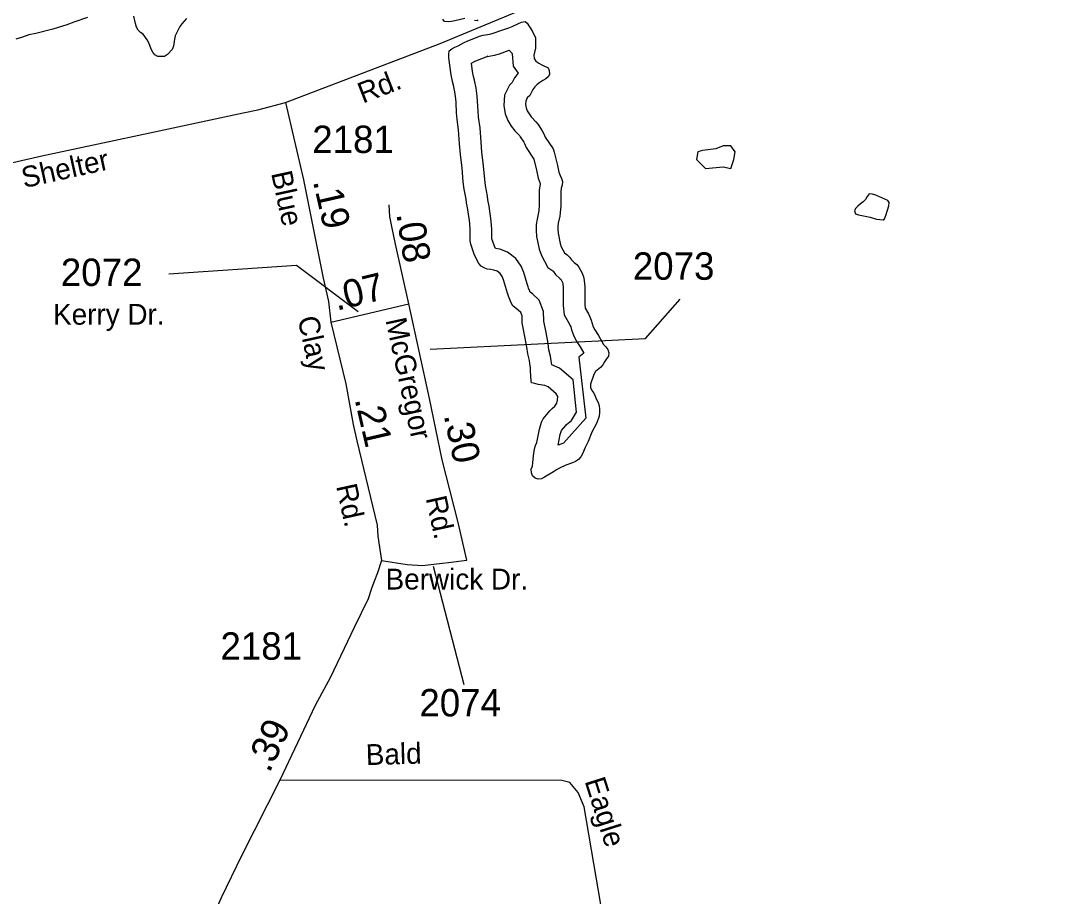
# Model space of a CAD drawing. Extents: x 2290055 to 2389491, y 66597 to 237875.
# Drawn here: x 2340580 to 2345282, y 218838 to 222831 of the extents above; entities that cross this region are included whole.
import ezdxf

# ---------------------------------------------------------------- set-up
doc = ezdxf.new("R2010")
doc.units = 0
for name, color, linetype in [('Exist Hydrographic Lake Shore', 7, 'Continuous'), ('Exist Hydrographic Pond Under 1500 Sq Ft', 7, 'Continuous'), ('Exist Road Non-System Type 51', 7, 'Continuous'), ('Exist Road Non-System Type 51 Label', 7, 'Continuous'), ('Exist Road Secondary Mileage Hundredths English Label', 7, 'Continuous'), ('Exist Road Secondary Type 51 Attributed', 7, 'Continuous'), ('Exist Road Secondary Type 51 Label', 7, 'Continuous'), ('Exist Road Secondary Type 51 Number Label', 7, 'Continuous')]:
    doc.layers.add(name, color=color, linetype=linetype)

msp = doc.modelspace()

# ---------------------------------------------------------------- linework, layer by layer
at = {"layer": 'Exist Hydrographic Lake Shore'}
for p, q in [((2342763.2, 222679.5), (2342807, 222696.2)), ((2342807, 222696.2), (2342819.9, 222680.3))]:
    msp.add_line(p, q, dxfattribs=at)
for points in [[(2340884.7, 222844.2), (2340823.2, 222823.4), (2340791.5, 222811.8), (2340726.7, 222792.3), (2340650.2, 222772.6), (2340617.5, 222766.5), (2340589, 222755.4), (2340558, 222745.7)], [(2341337, 222840.3), (2341315.5, 222816.7), (2341306, 222804.3), (2341284.5, 222761.8), (2341281, 222746.2), (2341276.5, 222714.7), (2341270.7, 222699.5), (2341249.2, 222676.3), (2341236.5, 222667.7), (2341221, 222666.8), (2341205.2, 222667.2), (2341192, 222674), (2341182.7, 222686.7), (2341175, 222700), (2341164.2, 222728.7), (2341157.2, 222743.4), (2341138.5, 222768.2), (2341126, 222776.7), (2341116, 222787.9), (2341108.2, 222801.2), (2341103.7, 222817.8), (2341096.7, 222850.6)], [(2342604.2, 222840.5), (2342559, 222829.6), (2342544, 222826.7), (2342528, 222825.7), (2342512.5, 222827.4), (2342504, 222837)], [(2342662.7, 222835), (2342662, 222830.3), (2342649.2, 222831.1)], [(2342672.2, 222760.5), (2342688, 222764), (2342718.2, 222768.7), (2342733.2, 222773.3), (2342773.2, 222786.6), (2342804.5, 222798), (2342820.2, 222804.1), (2342848.7, 222817.4)], [(2342848.7, 222817.4), (2342863.5, 222823.1)], [(2342863.5, 222823.1), (2342879, 222826.2), (2342889.5, 222818.7), (2342913.7, 222781.3), (2342926, 222752.6), (2342927.2, 222737), (2342926.5, 222704.5), (2342919.2, 222673.1), (2342920.5, 222658), (2342928.7, 222646.2), (2342941.5, 222637.4), (2342955, 222629.1), (2342984, 222614.9), (2342989.7, 222603), (2342990.2, 222587.2), (2342986.5, 222575.3), (2342974, 222565.3), (2342960, 222557.4), (2342947.2, 222548.7), (2342935, 222539), (2342924.2, 222528.6), (2342914.7, 222516.3), (2342900.5, 222488.7), (2342889.2, 222477.9), (2342882.5, 222463.8), (2342881, 222448.2), (2342883.7, 222433.1), (2342889.2, 222418.9), (2342897.2, 222405.2), (2342907, 222392.6), (2342928.7, 222369.6), (2342938.2, 222356.7), (2342957, 222328.1), (2342965, 222314.4), (2342971.2, 222298.9), (2343006.5, 222245.6), (2343012.5, 222231.3), (2343027.5, 222169.9), (2343033.5, 222139.8), (2343039.2, 222124.5), (2343045.7, 222111), (2343050, 222096.7), (2343048.5, 222081.2), (2343044.2, 222066.1), (2343042, 222050.4), (2343041.5, 221986.4), (2343039.2, 221954.8), (2343037.5, 221938.9), (2343030.5, 221907.9), (2343028.2, 221892.8), (2343028, 221877.6), (2343029.5, 221861.2), (2343039, 221814.1), (2343044, 221799.4), (2343059, 221772.2), (2343071.2, 221763.5), (2343082, 221751.6), (2343091.5, 221739.6), (2343103, 221728.6), (2343114.5, 221719), (2343123.7, 221706.9), (2343139, 221678.6), (2343145.2, 221662.6), (2343148.7, 221646.9), (2343151.5, 221615.9), (2343151.2, 221536.3), (2343152.7, 221520), (2343168, 221493.5), (2343174.7, 221479.6), (2343180.7, 221465), (2343184.5, 221450.1), (2343190, 221435.3), (2343197, 221420.9), (2343214.5, 221395.2), (2343237.2, 221354.6), (2343247.5, 221343.4), (2343256.7, 221330.9), (2343261.5, 221316.1), (2343258.7, 221301.4), (2343250, 221288), (2343240.5, 221275.5), (2343233.2, 221262), (2343223.5, 221249.8), (2343200, 221230.2), (2343192, 221217.4), (2343178, 221173.1), (2343177.2, 221157.8), (2343183.2, 221144.1), (2343192.5, 221131.6), (2343199.2, 221117.8), (2343204.5, 221103.6), (2343211.7, 221089.5), (2343216.5, 221074.4), (2343219, 221059.1), (2343219, 221042.7), (2343216.5, 221026.6), (2343205.5, 220997.1), (2343183.5, 220955.1), (2343166.2, 220911.7), (2343152.7, 220884)], [(2343152.7, 220884), (2343141.5, 220855.3), (2343133.7, 220841.9), (2343122.5, 220830.1), (2343109.7, 220820.7), (2343096, 220814.2), (2343065.7, 220803.8), (2343036.7, 220790.3), (2343022.5, 220782.5), (2343009, 220773), (2342982.2, 220758.6), (2342968.5, 220748.9), (2342954.7, 220741.4), (2342939.5, 220739.6), (2342924.7, 220745.1), (2342913.2, 220755.4), (2342908, 220769.7), (2342907.5, 220785.1), (2342912.7, 220799.3), (2342915, 220814.4), (2342917.5, 220846.3), (2342922, 220877.9), (2342926.5, 220893.3), (2342932.5, 220907.8), (2342944.5, 220968), (2342954.5, 220999.3), (2342962, 221014.4), (2342991.5, 221051.5), (2343002.5, 221062), (2343015, 221072.5), (2343023.5, 221086.1), (2343027.7, 221100.9), (2343028.7, 221116.5), (2343021, 221129.8), (2342984.5, 221161.5), (2342969.7, 221167.5), (2342939.2, 221172.4), (2342923.5, 221176.4), (2342908.2, 221179.2), (2342906.7, 221188.2), (2342903.5, 221234.2), (2342903.5, 221249.8), (2342901.5, 221265.2), (2342898.7, 221280.4), (2342891.5, 221311.4), (2342886.7, 221342.1), (2342878, 221390.1), (2342868.5, 221437.1), (2342866.5, 221452.2), (2342865.7, 221484.3), (2342859.7, 221499.8), (2342848, 221510.9), (2342823.7, 221530.3), (2342816, 221544.2), (2342810.2, 221559.4), (2342803.7, 221573.8), (2342798.5, 221588.5), (2342794.7, 221603.1), (2342780.2, 221649.1), (2342774.2, 221663.9), (2342765, 221677.6), (2342752, 221687.7), (2342737.5, 221692.8), (2342722.5, 221695.8), (2342707.2, 221697.8), (2342692.5, 221703.3), (2342679, 221711.6), (2342668.7, 221723.2), (2342660.7, 221736.9), (2342647.7, 221765.4), (2342632, 221811.1), (2342629.2, 221826.9), (2342629, 221874.9), (2342627.2, 221907.1), (2342618, 221968.8), (2342612.5, 221999.8), (2342611, 222016.3), (2342602.2, 222062.5), (2342597.5, 222095), (2342592.2, 222158.7), (2342585, 222220.4), (2342580.2, 222268.7), (2342576.2, 222332.4), (2342570, 222379.2), (2342566.7, 222410.1), (2342564.7, 222457.7), (2342563.2, 222474.4), (2342558.7, 222506.3), (2342553, 222537), (2342548.7, 222552.8), (2342542.7, 222583.1), (2342532.5, 222661.5), (2342532, 222677.7), (2342533.7, 222692.6), (2342546, 222702.4), (2342559.5, 222709.4), (2342574, 222715.4), (2342601, 222730.9), (2342615, 222737.4), (2342672.2, 222760.5)], [(2342709.1, 222669.2), (2342706.3, 222667.2), (2342740.3, 222672.5), (2342763.2, 222679.5)], [(2342819.9, 222680.3), (2342824.6, 222623.4), (2342847.6, 222590.4), (2342831.4, 222569.4), (2342820.6, 222548.4), (2342808.2, 222536.5), (2342786.2, 222490.6), (2342781.7, 222444), (2342788.6, 222406.2), (2342800.3, 222376), (2342815.5, 222350.1), (2342832.1, 222328.5), (2342853.1, 222306.3), (2342857.4, 222300.5), (2342873.3, 222276.2), (2342876.4, 222270.9), (2342883.7, 222252.9), (2342918.9, 222199.6), (2342931.4, 222148.6), (2342938.5, 222112.7), (2342948, 222087.5), (2342947.7, 222086.5), (2342943.6, 222057.8), (2342943.1, 221990.3), (2342941.2, 221963.7), (2342940.3, 221955.2), (2342933.7, 221926), (2342929.9, 221900.9), (2342929.5, 221873.9), (2342932, 221846.9), (2342943.8, 221788.4), (2342953.6, 221759.5), (2342983.7, 221705), (2343005.4, 221689.5), (2343006.8, 221688), (2343018.6, 221673.2), (2343037.4, 221655.1), (2343041.8, 221651.4), (2343049.5, 221637.2), (2343050.8, 221633.8), (2343051.3, 221631.8), (2343053.1, 221611.7), (2343052.8, 221531.9), (2343056.7, 221489.6), (2343081, 221447.4), (2343084.9, 221439.3), (2343087, 221434.1), (2343090.4, 221420.8), (2343099.4, 221396.5), (2343111.6, 221371.4), (2343130.7, 221343.4), (2343147.1, 221314.2), (2343124.9, 221295.7), (2343156.1, 221018.9)], [(2343156.1, 221018.9), (2343054.9, 220904.2), (2343030.5, 220895.7), (2343039.9, 220943.3), (2343045.8, 220961.7), (2343064.3, 220985), (2343068.2, 220988.6), (2343090.2, 221007.1), (2343114.3, 221045.6), (2343097.8, 221193.4), (2343036.7, 221246.5), (2343001.3, 221260.9), (2342998.8, 221280.3), (2342995.2, 221300.4), (2342988.2, 221330.2), (2342983.8, 221358.4), (2342974.7, 221408.7), (2342965.6, 221453.3), (2342964.8, 221459.8), (2342963.7, 221503.8), (2342943.5, 221556.1), (2342912.7, 221585.2), (2342902.7, 221593.2), (2342901.2, 221597.1), (2342895.1, 221610.7), (2342892.7, 221617.4), (2342889.4, 221630.2), (2342872.9, 221682.4), (2342861.6, 221710.5), (2342837.8, 221745.7), (2342799.8, 221775.2), (2342763.6, 221788), (2342743.8, 221791.9), (2342739.3, 221802), (2342727.6, 221835.7), (2342727.4, 221877.8), (2342725.3, 221917.1), (2342715.1, 221984.7), (2342710.1, 222012.9), (2342708.6, 222029.9), (2342699.3, 222078.8), (2342695.3, 222106.2), (2342690.2, 222168.5), (2342682.9, 222231), (2342678.4, 222276.6), (2342674.3, 222342), (2342667.7, 222390.9), (2342665, 222417.3), (2342663, 222464.2), (2342661.1, 222485.7), (2342655.9, 222522.2), (2342649, 222558.9), (2342644.7, 222575.2), (2342639.9, 222599), (2342635, 222636.9), (2342646.3, 222643.4), (2342654.2, 222647.1), (2342709.1, 222669.2)]]:
    msp.add_lwpolyline(points, dxfattribs=at)
at = {"layer": 'Exist Hydrographic Pond Under 1500 Sq Ft'}
msp.add_lwpolyline([(2343748.6, 222245.6), (2343687.3, 222238.8), (2343666.8, 222232), (2343660, 222197.9), (2343700.9, 222157), (2343782.6, 222163.8), (2343816.7, 222157), (2343830.3, 222197.9), (2343837.1, 222232), (2343816.7, 222259.3), (2343782.6, 222259.3)], close=True, dxfattribs=at)
msp.add_lwpolyline([(2344511.2, 221922), (2344517.7, 221927), (2344523, 221941.5), (2344536.5, 221986.3), (2344538, 222001.8), (2344533, 222009.9), (2344505, 222023.4), (2344477, 222035.1), (2344462.5, 222039.7), (2344447.2, 222041.3), (2344438.2, 222028.9), (2344430.7, 222015.5), (2344419.7, 222004.6), (2344407.2, 221995.6), (2344395.5, 221985.2), (2344384.5, 221973.8), (2344381.2, 221963.5), (2344384.7, 221949.6), (2344399, 221944.6), (2344451.5, 221934.8), (2344481, 221926.2), (2344496, 221923.2), (2344511.2, 221922)], dxfattribs=at)
at = {"layer": 'Exist Road Non-System Type 51'}
msp.add_lwpolyline([(2345964.2, 217886.6), (2344697.7, 217664.7), (2343444.4, 217509.3), (2343148.3, 219246.8), (2343120.7, 219311.2), (2343083.9, 219357.2), (2343047.2, 219366.4), (2341761, 219368.1)], dxfattribs=at)
at = {"layer": 'Exist Road Secondary Type 51 Attributed'}
msp.add_line((2341994.5, 221455.7), (2342349.1, 221540.2), dxfattribs=at)
for points in [[(2341788, 222457.5), (2342492.5, 222727.1), (2343533, 223159.2), (2344322.6, 223454.1)], [(2338167.1, 221653), (2338472.6, 221726.3), (2338584, 221745.7), (2338886.8, 221823.3), (2339141.2, 221876.6), (2339301.1, 221900.8), (2339446.7, 221933.2), (2339703.7, 221991.1), (2340677.5, 222214.4), (2341190.1, 222323.8), (2341595.1, 222409.7), (2341660.9, 222424.7), (2341788, 222457.5)], [(2341788, 222457.5), (2341870.1, 222104.4), (2341959.7, 221656.1), (2341983, 221549.8), (2341994.5, 221455.7)], [(2342349.1, 221540.2), (2342288.3, 221812.2), (2342271.7, 221891.9), (2342262.8, 221937.3), (2342259.4, 221990.1)], [(2342613.5, 220370.3), (2342573.7, 220543), (2342500.7, 220828.6), (2342444.3, 221107.5), (2342349.1, 221540.2)], [(2341994.5, 221455.7), (2342062.6, 221174.6), (2342095.8, 220988.6), (2342112.4, 220915.6), (2342205.3, 220530.4), (2342208.6, 220480.6), (2342225.5, 220369.5)], [(2342225.5, 220369.5), (2342207.4, 220312.8), (2342190.7, 220270.7), (2342180.1, 220241.5), (2342164.7, 220195.2), (2342101.1, 220064.1), (2341993, 219838.1), (2341923.1, 219708.9), (2341761, 219368.1), (2341587, 219023.1), (2341494.4, 218831.3), (2341365.3, 218543.1)], [(2342225.5, 220369.5), (2342341.4, 220350.4), (2342411.1, 220347.1), (2342500.7, 220357), (2342530.6, 220360.4), (2342613.5, 220370.3)]]:
    msp.add_lwpolyline(points, dxfattribs=at)
at = {"layer": 'Exist Road Secondary Type 51 Number Label'}
msp.add_line((2342459.9, 220343), (2342600, 219804.2), dxfattribs=at)
for points in [[(2342118.2, 221503.7), (2341837.9, 221714), (2341255.3, 221674.5)], [(2342446.7, 221332.9), (2343427.9, 221381.1), (2343585.6, 221560.7)]]:
    msp.add_lwpolyline(points, dxfattribs=at)

# ---------------------------------------------------------------- texts
at = {"layer": 'Exist Road Non-System Type 51 Label'}
for s, rotation, p in [('Bald', 1.6016, (2342154.6, 219436.2)), ('Eagle', 287.5919, (2343149.7, 219363.9))]:
    msp.add_text(s, height=95, rotation=rotation, dxfattribs=at).set_placement(p)
at = {"layer": 'Exist Road Secondary Mileage Hundredths English Label'}
for s, rotation, p in [('.19', 282.8416, (2341912.1, 222098)), ('.08', 278.9435, (2342292.1, 221949.4)), ('.07', 13.7144, (2342020.6, 221507.6)), ('.21', 282.9728, (2342102.1, 221104.3)), ('.30', 281.9227, (2342508.3, 221031.2)), ('.39', 64.5529, (2341713.9, 219397.4))]:
    msp.add_text(s, height=125, rotation=rotation, dxfattribs=at).set_placement(p)
at = {"layer": 'Exist Road Secondary Type 51 Label'}
for s, rotation, p in [('Rd.', 21.3636, (2342139.8, 222451.7)), ('Shelter', 12.4373, (2340595.9, 222066.8)), ('Blue', 282.2454, (2341721.4, 222135.3)), ('Clay', 282.3369, (2341842.1, 221473.4)), ('McGregor', 282.2969, (2342242.7, 221465.7)), ('Rd.', 282.3369, (2342017.5, 220708.6)), ('Rd.', 282.3736, (2342425.9, 220653.4))]:
    msp.add_text(s, height=95, rotation=rotation, dxfattribs=at).set_placement(p)
for s, p in [('Kerry Dr.', (2340728.2, 221444.3)), ('Berwick Dr.', (2342243.6, 220237))]:
    msp.add_text(s, height=95, dxfattribs=at).set_placement(p)
at = {"layer": 'Exist Road Secondary Type 51 Number Label'}
for s, p in [('2181', (2341909.4, 222227.1)), ('2072', (2340763.6, 221620.8)), ('2073', (2343370.3, 221649.1)), ('2181', (2341491, 219916.8)), ('2074', (2342397.5, 219658.3))]:
    msp.add_text(s, height=125, dxfattribs=at).set_placement(p)

doc.saveas('drawing.dxf')
